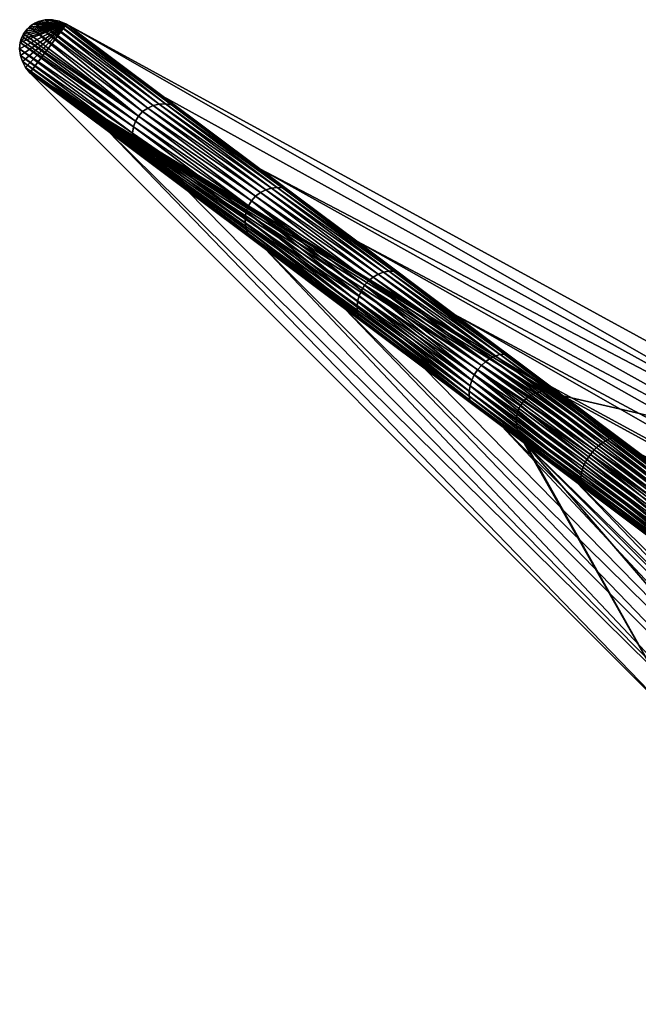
# Model space of a CAD drawing. Header units: millimetres. Extents: x -208 to -25, y 23 to 205.
# Tile 329 of 635: x -190 to -176, y 147 to 169. Entities that reach past the tile are written whole.
import ezdxf

# ---------------------------------------------------------------- set-up
doc = ezdxf.new("R2010")
doc.units = ezdxf.units.MM
doc.header["$LTSCALE"] = 65.185185
for name, color, linetype in [('186', 7, 'CONTINUOUS'), ('232', 7, 'CONTINUOUS'), ('320', 7, 'CONTINUOUS'), ('379', 7, 'CONTINUOUS'), ('382', 7, 'CONTINUOUS'), ('383', 7, 'CONTINUOUS'), ('445', 7, 'CONTINUOUS')]:
    doc.layers.add(name, color=color, linetype=linetype)

msp = doc.modelspace()

# ---------------------------------------------------------------- linework, layer by layer
at = {"layer": '186', "linetype": 'CONTINUOUS'}
msp.add_3dface([(-175.766, 159, 50.715), (-147.757, 144.072, 56.24), (-177.577, 160.357, 56.24), (-175.766, 159, 50.715)], dxfattribs=at)
at = {"layer": '232', "linetype": 'CONTINUOUS'}
for points in [[(-178.202, 160.411, 56.24), (-175.182, 158.225, 47.293), (-178.051, 160.448, 56.24), (-178.202, 160.411, 56.24)], [(-178.051, 160.448, 56.24), (-175.057, 158.253, 47.327), (-177.895, 160.452, 56.24), (-178.051, 160.448, 56.24)], [(-175.182, 158.225, 47.293), (-175.057, 158.253, 47.327), (-178.051, 160.448, 56.24), (-175.182, 158.225, 47.293)], [(-175.057, 158.253, 47.327), (-174.931, 158.259, 47.367), (-177.895, 160.452, 56.24), (-175.057, 158.253, 47.327)], [(-177.895, 160.452, 56.24), (-174.931, 158.259, 47.367), (-177.738, 160.421, 56.24), (-177.895, 160.452, 56.24)], [(-178.545, 160.126, 56.24), (-175.506, 158.022, 47.236), (-178.455, 160.245, 56.24), (-178.545, 160.126, 56.24)], [(-178.455, 160.245, 56.24), (-175.411, 158.108, 47.246), (-178.336, 160.343, 56.24), (-178.455, 160.245, 56.24)], [(-175.506, 158.022, 47.236), (-175.411, 158.108, 47.246), (-178.455, 160.245, 56.24), (-175.506, 158.022, 47.236)], [(-178.336, 160.343, 56.24), (-175.301, 158.177, 47.266), (-178.202, 160.411, 56.24), (-178.336, 160.343, 56.24)], [(-175.411, 158.108, 47.246), (-175.301, 158.177, 47.266), (-178.336, 160.343, 56.24), (-175.411, 158.108, 47.246)], [(-175.301, 158.177, 47.266), (-175.182, 158.225, 47.293), (-178.202, 160.411, 56.24), (-175.301, 158.177, 47.266)], [(-174.697, 158.2, 47.46), (-175.766, 159, 50.715), (-177.738, 160.421, 56.24), (-174.697, 158.2, 47.46)], [(-174.809, 158.241, 47.411), (-174.697, 158.2, 47.46), (-177.738, 160.421, 56.24), (-174.809, 158.241, 47.411)], [(-175.766, 159, 50.715), (-177.577, 160.357, 56.24), (-177.738, 160.421, 56.24), (-175.766, 159, 50.715)], [(-174.931, 158.259, 47.367), (-174.809, 158.241, 47.411), (-177.738, 160.421, 56.24), (-174.931, 158.259, 47.367)], [(-178.606, 159.985, 56.24), (-175.639, 157.804, 47.246), (-178.545, 160.126, 56.24), (-178.606, 159.985, 56.24)], [(-175.639, 157.804, 47.246), (-175.583, 157.92, 47.236), (-178.545, 160.126, 56.24), (-175.639, 157.804, 47.246)], [(-175.583, 157.92, 47.236), (-175.506, 158.022, 47.236), (-178.545, 160.126, 56.24), (-175.583, 157.92, 47.236)], [(-178.634, 159.837, 56.24), (-175.673, 157.68, 47.266), (-178.606, 159.985, 56.24), (-178.634, 159.837, 56.24)], [(-175.686, 157.551, 47.293), (-175.673, 157.68, 47.266), (-178.634, 159.837, 56.24), (-175.686, 157.551, 47.293)], [(-178.628, 159.681, 56.24), (-175.686, 157.551, 47.293), (-178.634, 159.837, 56.24), (-178.628, 159.681, 56.24)], [(-175.673, 157.68, 47.266), (-175.639, 157.804, 47.246), (-178.606, 159.985, 56.24), (-175.673, 157.68, 47.266)], [(-175.678, 157.423, 47.327), (-175.686, 157.551, 47.293), (-178.628, 159.681, 56.24), (-175.678, 157.423, 47.327)], [(-178.588, 159.529, 56.24), (-175.678, 157.423, 47.327), (-178.628, 159.681, 56.24), (-178.588, 159.529, 56.24)], [(-175.648, 157.301, 47.367), (-175.678, 157.423, 47.327), (-178.588, 159.529, 56.24), (-175.648, 157.301, 47.367)], [(-178.514, 159.386, 56.24), (-175.648, 157.301, 47.367), (-178.588, 159.529, 56.24), (-178.514, 159.386, 56.24)], [(-175.597, 157.189, 47.411), (-175.648, 157.301, 47.367), (-178.514, 159.386, 56.24), (-175.597, 157.189, 47.411)], [(-178.407, 159.25, 56.24), (-175.597, 157.189, 47.411), (-178.514, 159.386, 56.24), (-178.407, 159.25, 56.24)], [(-175.525, 157.093, 47.46), (-175.597, 157.189, 47.411), (-178.407, 159.25, 56.24), (-175.525, 157.093, 47.46)]]:
    msp.add_3dface(points, dxfattribs=at)
at = {"layer": '320', "linetype": 'CONTINUOUS'}
for points in [[(-187.878, 166.341, 51.334), (-174.764, 152.779, 56.24), (-189.658, 167.673, 56.24), (-187.878, 166.341, 51.334)], [(-172.921, 151.609, 48.639), (-174.764, 152.779, 56.24), (-187.878, 166.341, 51.334), (-172.921, 151.609, 48.639)], [(-186.097, 165.008, 46.428), (-172.921, 151.609, 48.639), (-187.878, 166.341, 51.334), (-186.097, 165.008, 46.428)], [(-184.316, 163.675, 41.521), (-172.921, 151.609, 48.639), (-186.097, 165.008, 46.428), (-184.316, 163.675, 41.521)], [(-171.077, 150.439, 41.037), (-172.921, 151.609, 48.639), (-184.316, 163.675, 41.521), (-171.077, 150.439, 41.037)], [(-182.525, 162.333, 36.583), (-171.077, 150.439, 41.037), (-184.316, 163.675, 41.521), (-182.525, 162.333, 36.583)], [(-169.234, 149.269, 33.436), (-171.077, 150.439, 41.037), (-182.525, 162.333, 36.583), (-169.234, 149.269, 33.436)], [(-180.725, 160.986, 31.617), (-169.234, 149.269, 33.436), (-182.525, 162.333, 36.583), (-180.725, 160.986, 31.617)], [(-178.958, 159.663, 26.736), (-169.234, 149.269, 33.436), (-180.725, 160.986, 31.617), (-178.958, 159.663, 26.736)], [(-167.39, 148.099, 25.835), (-169.234, 149.269, 33.436), (-178.958, 159.663, 26.736), (-167.39, 148.099, 25.835)], [(-177.263, 158.394, 22.05), (-167.39, 148.099, 25.835), (-178.958, 159.663, 26.736), (-177.263, 158.394, 22.05)], [(-165.547, 146.93, 18.233), (-167.39, 148.099, 25.835), (-177.263, 158.394, 22.05), (-165.547, 146.93, 18.233)], [(-175.633, 157.175, 17.542), (-165.547, 146.93, 18.233), (-177.263, 158.394, 22.05), (-175.633, 157.175, 17.542)]]:
    msp.add_3dface(points, dxfattribs=at)
at = {"layer": '379', "linetype": 'CONTINUOUS'}
for points in [[(-189.892, 168.22, 56.24), (-189.876, 168.069, 56.24), (-188.829, 168.78, 56.24), (-189.892, 168.22, 56.24)], [(-189.877, 168.362, 56.24), (-189.892, 168.22, 56.24), (-188.829, 168.78, 56.24), (-189.877, 168.362, 56.24)], [(-189.862, 168.419, 56.24), (-189.877, 168.362, 56.24), (-188.829, 168.78, 56.24), (-189.862, 168.419, 56.24)], [(-189.876, 168.069, 56.24), (-189.831, 167.928, 56.24), (-188.829, 168.78, 56.24), (-189.876, 168.069, 56.24)], [(-189.833, 168.497, 56.24), (-189.862, 168.419, 56.24), (-188.829, 168.78, 56.24), (-189.833, 168.497, 56.24)], [(-189.802, 168.556, 56.24), (-189.833, 168.497, 56.24), (-188.829, 168.78, 56.24), (-189.802, 168.556, 56.24)], [(-189.831, 167.928, 56.24), (-189.757, 167.797, 56.24), (-188.829, 168.78, 56.24), (-189.831, 167.928, 56.24)], [(-189.762, 168.616, 56.24), (-189.802, 168.556, 56.24), (-188.829, 168.78, 56.24), (-189.762, 168.616, 56.24)], [(-189.715, 168.672, 56.24), (-189.762, 168.616, 56.24), (-188.829, 168.78, 56.24), (-189.715, 168.672, 56.24)], [(-189.757, 167.797, 56.24), (-189.658, 167.673, 56.24), (-188.829, 168.78, 56.24), (-189.757, 167.797, 56.24)], [(-189.667, 168.717, 56.24), (-189.715, 168.672, 56.24), (-188.829, 168.78, 56.24), (-189.667, 168.717, 56.24)], [(-189.6, 168.768, 56.24), (-189.667, 168.717, 56.24), (-188.829, 168.78, 56.24), (-189.6, 168.768, 56.24)], [(-189.658, 167.673, 56.24), (-177.738, 160.421, 56.24), (-188.829, 168.78, 56.24), (-189.658, 167.673, 56.24)], [(-189.551, 168.798, 56.24), (-189.6, 168.768, 56.24), (-188.829, 168.78, 56.24), (-189.551, 168.798, 56.24)], [(-189.467, 168.835, 56.24), (-189.551, 168.798, 56.24), (-188.829, 168.78, 56.24), (-189.467, 168.835, 56.24)], [(-189.315, 168.873, 56.24), (-189.467, 168.835, 56.24), (-188.829, 168.78, 56.24), (-189.315, 168.873, 56.24)], [(-189.156, 168.878, 56.24), (-189.315, 168.873, 56.24), (-188.995, 168.846, 56.24), (-189.156, 168.878, 56.24)], [(-188.995, 168.846, 56.24), (-189.315, 168.873, 56.24), (-188.829, 168.78, 56.24), (-188.995, 168.846, 56.24)], [(-177.738, 160.421, 56.24), (-177.577, 160.357, 56.24), (-188.829, 168.78, 56.24), (-177.738, 160.421, 56.24)], [(-188.829, 168.78, 56.24), (-177.577, 160.357, 56.24), (-170.343, 158.685, 56.24), (-188.829, 168.78, 56.24)], [(-178.514, 159.386, 56.24), (-178.588, 159.529, 56.24), (-189.658, 167.673, 56.24), (-178.514, 159.386, 56.24)], [(-174.764, 152.779, 56.24), (-178.514, 159.386, 56.24), (-189.658, 167.673, 56.24), (-174.764, 152.779, 56.24)], [(-178.588, 159.529, 56.24), (-178.628, 159.681, 56.24), (-189.658, 167.673, 56.24), (-178.588, 159.529, 56.24)], [(-178.628, 159.681, 56.24), (-178.634, 159.837, 56.24), (-189.658, 167.673, 56.24), (-178.628, 159.681, 56.24)], [(-178.634, 159.837, 56.24), (-178.606, 159.985, 56.24), (-189.658, 167.673, 56.24), (-178.634, 159.837, 56.24)], [(-178.606, 159.985, 56.24), (-178.545, 160.126, 56.24), (-189.658, 167.673, 56.24), (-178.606, 159.985, 56.24)], [(-178.545, 160.126, 56.24), (-178.455, 160.245, 56.24), (-189.658, 167.673, 56.24), (-178.545, 160.126, 56.24)], [(-178.455, 160.245, 56.24), (-178.336, 160.343, 56.24), (-189.658, 167.673, 56.24), (-178.455, 160.245, 56.24)], [(-178.336, 160.343, 56.24), (-178.202, 160.411, 56.24), (-189.658, 167.673, 56.24), (-178.336, 160.343, 56.24)], [(-178.202, 160.411, 56.24), (-178.051, 160.448, 56.24), (-189.658, 167.673, 56.24), (-178.202, 160.411, 56.24)], [(-178.051, 160.448, 56.24), (-177.895, 160.452, 56.24), (-189.658, 167.673, 56.24), (-178.051, 160.448, 56.24)], [(-177.895, 160.452, 56.24), (-177.738, 160.421, 56.24), (-189.658, 167.673, 56.24), (-177.895, 160.452, 56.24)], [(-177.577, 160.357, 56.24), (-147.757, 144.072, 56.24), (-170.343, 158.685, 56.24), (-177.577, 160.357, 56.24)], [(-178.407, 159.25, 56.24), (-178.514, 159.386, 56.24), (-174.764, 152.779, 56.24), (-178.407, 159.25, 56.24)], [(-154.382, 135.223, 56.24), (-178.407, 159.25, 56.24), (-160.612, 138.625, 56.24), (-154.382, 135.223, 56.24)], [(-178.407, 159.25, 56.24), (-174.764, 152.779, 56.24), (-160.612, 138.625, 56.24), (-178.407, 159.25, 56.24)]]:
    msp.add_3dface(points, dxfattribs=at)
at = {"layer": '382', "linetype": 'CONTINUOUS'}
for points in [[(-189.762, 168.616, 56.24), (-189.715, 168.672, 56.24), (-189.667, 168.717, 56.24), (-189.762, 168.616, 56.24)], [(-189.762, 168.616, 56.24), (-189.667, 168.717, 56.24), (-187.196, 166.695, 49.174), (-189.762, 168.616, 56.24)], [(-189.667, 168.717, 56.24), (-189.6, 168.768, 56.24), (-189.551, 168.798, 56.24), (-189.667, 168.717, 56.24)], [(-189.667, 168.717, 56.24), (-189.551, 168.798, 56.24), (-187.103, 166.795, 49.18), (-189.667, 168.717, 56.24)], [(-189.667, 168.717, 56.24), (-187.103, 166.795, 49.18), (-187.196, 166.695, 49.174), (-189.667, 168.717, 56.24)], [(-189.551, 168.798, 56.24), (-189.467, 168.835, 56.24), (-186.989, 166.875, 49.193), (-189.551, 168.798, 56.24)], [(-189.551, 168.798, 56.24), (-186.989, 166.875, 49.193), (-187.103, 166.795, 49.18), (-189.551, 168.798, 56.24)], [(-189.467, 168.835, 56.24), (-189.315, 168.873, 56.24), (-186.861, 166.932, 49.212), (-189.467, 168.835, 56.24)], [(-189.467, 168.835, 56.24), (-186.861, 166.932, 49.212), (-186.989, 166.875, 49.193), (-189.467, 168.835, 56.24)], [(-189.315, 168.873, 56.24), (-189.156, 168.878, 56.24), (-186.725, 166.965, 49.236), (-189.315, 168.873, 56.24)], [(-189.315, 168.873, 56.24), (-186.725, 166.965, 49.236), (-186.861, 166.932, 49.212), (-189.315, 168.873, 56.24)], [(-189.156, 168.878, 56.24), (-188.995, 168.846, 56.24), (-186.586, 166.972, 49.265), (-189.156, 168.878, 56.24)], [(-189.156, 168.878, 56.24), (-186.586, 166.972, 49.265), (-186.725, 166.965, 49.236), (-189.156, 168.878, 56.24)], [(-188.995, 168.846, 56.24), (-188.829, 168.78, 56.24), (-186.639, 167.14, 50.202), (-188.995, 168.846, 56.24)], [(-186.45, 166.952, 49.301), (-188.995, 168.846, 56.24), (-186.639, 167.14, 50.202), (-186.45, 166.952, 49.301)], [(-188.995, 168.846, 56.24), (-186.45, 166.952, 49.301), (-186.586, 166.972, 49.265), (-188.995, 168.846, 56.24)], [(-189.862, 168.419, 56.24), (-189.833, 168.497, 56.24), (-187.267, 166.577, 49.18), (-189.862, 168.419, 56.24)], [(-189.833, 168.497, 56.24), (-189.802, 168.556, 56.24), (-187.196, 166.695, 49.174), (-189.833, 168.497, 56.24)], [(-189.833, 168.497, 56.24), (-187.196, 166.695, 49.174), (-187.267, 166.577, 49.18), (-189.833, 168.497, 56.24)], [(-189.802, 168.556, 56.24), (-189.762, 168.616, 56.24), (-187.196, 166.695, 49.174), (-189.802, 168.556, 56.24)], [(-189.892, 168.22, 56.24), (-189.877, 168.362, 56.24), (-187.311, 166.446, 49.192), (-189.892, 168.22, 56.24)], [(-189.877, 168.362, 56.24), (-189.862, 168.419, 56.24), (-187.267, 166.577, 49.18), (-189.877, 168.362, 56.24)], [(-189.877, 168.362, 56.24), (-187.267, 166.577, 49.18), (-187.311, 166.446, 49.192), (-189.877, 168.362, 56.24)], [(-189.876, 168.069, 56.24), (-189.892, 168.22, 56.24), (-187.33, 166.307, 49.211), (-189.876, 168.069, 56.24)], [(-189.892, 168.22, 56.24), (-187.311, 166.446, 49.192), (-187.33, 166.307, 49.211), (-189.892, 168.22, 56.24)], [(-189.831, 167.928, 56.24), (-189.876, 168.069, 56.24), (-187.323, 166.167, 49.235), (-189.831, 167.928, 56.24)], [(-189.876, 168.069, 56.24), (-187.33, 166.307, 49.211), (-187.323, 166.167, 49.235), (-189.876, 168.069, 56.24)], [(-189.757, 167.797, 56.24), (-189.831, 167.928, 56.24), (-187.291, 166.031, 49.265), (-189.757, 167.797, 56.24)], [(-189.831, 167.928, 56.24), (-187.323, 166.167, 49.235), (-187.291, 166.031, 49.265), (-189.831, 167.928, 56.24)], [(-189.658, 167.673, 56.24), (-189.757, 167.797, 56.24), (-187.235, 165.907, 49.301), (-189.658, 167.673, 56.24)], [(-189.757, 167.797, 56.24), (-187.291, 166.031, 49.265), (-187.235, 165.907, 49.301), (-189.757, 167.797, 56.24)], [(-187.878, 166.341, 51.334), (-189.658, 167.673, 56.24), (-187.235, 165.907, 49.301), (-187.878, 166.341, 51.334)], [(-184.447, 165.499, 44.163), (-186.45, 166.952, 49.301), (-186.639, 167.14, 50.202), (-184.447, 165.499, 44.163)], [(-186.861, 166.932, 49.212), (-184.31, 165.022, 42.18), (-186.989, 166.875, 49.193), (-186.861, 166.932, 49.212)], [(-186.725, 166.965, 49.236), (-184.182, 165.061, 42.229), (-186.861, 166.932, 49.212), (-186.725, 166.965, 49.236)], [(-186.861, 166.932, 49.212), (-184.182, 165.061, 42.229), (-184.31, 165.022, 42.18), (-186.861, 166.932, 49.212)], [(-186.586, 166.972, 49.265), (-184.054, 165.076, 42.289), (-186.725, 166.965, 49.236), (-186.586, 166.972, 49.265)], [(-186.725, 166.965, 49.236), (-184.054, 165.076, 42.289), (-184.182, 165.061, 42.229), (-186.725, 166.965, 49.236)], [(-186.45, 166.952, 49.301), (-183.931, 165.067, 42.36), (-186.586, 166.972, 49.265), (-186.45, 166.952, 49.301)], [(-186.586, 166.972, 49.265), (-183.931, 165.067, 42.36), (-184.054, 165.076, 42.289), (-186.586, 166.972, 49.265)], [(-183.931, 165.067, 42.36), (-186.45, 166.952, 49.301), (-184.447, 165.499, 44.163), (-183.931, 165.067, 42.36)], [(-187.196, 166.695, 49.174), (-184.633, 164.776, 42.11), (-187.267, 166.577, 49.18), (-187.196, 166.695, 49.174)], [(-187.103, 166.795, 49.18), (-184.541, 164.877, 42.119), (-187.196, 166.695, 49.174), (-187.103, 166.795, 49.18)], [(-187.196, 166.695, 49.174), (-184.541, 164.877, 42.119), (-184.633, 164.776, 42.11), (-187.196, 166.695, 49.174)], [(-186.989, 166.875, 49.193), (-184.431, 164.96, 42.144), (-187.103, 166.795, 49.18), (-186.989, 166.875, 49.193)], [(-187.103, 166.795, 49.18), (-184.431, 164.96, 42.144), (-184.541, 164.877, 42.119), (-187.103, 166.795, 49.18)], [(-186.989, 166.875, 49.193), (-184.31, 165.022, 42.18), (-184.431, 164.96, 42.144), (-186.989, 166.875, 49.193)], [(-187.267, 166.577, 49.18), (-184.704, 164.659, 42.12), (-187.311, 166.446, 49.192), (-187.267, 166.577, 49.18)], [(-187.267, 166.577, 49.18), (-184.633, 164.776, 42.11), (-184.704, 164.659, 42.12), (-187.267, 166.577, 49.18)], [(-186.097, 165.008, 46.428), (-187.878, 166.341, 51.334), (-187.235, 165.907, 49.301), (-186.097, 165.008, 46.428)], [(-187.311, 166.446, 49.192), (-184.753, 164.531, 42.143), (-187.33, 166.307, 49.211), (-187.311, 166.446, 49.192)], [(-187.33, 166.307, 49.211), (-184.753, 164.531, 42.143), (-184.778, 164.397, 42.18), (-187.33, 166.307, 49.211)], [(-187.33, 166.307, 49.211), (-184.778, 164.397, 42.18), (-187.323, 166.167, 49.235), (-187.33, 166.307, 49.211)], [(-187.311, 166.446, 49.192), (-184.704, 164.659, 42.12), (-184.753, 164.531, 42.143), (-187.311, 166.446, 49.192)], [(-187.323, 166.167, 49.235), (-184.778, 164.397, 42.18), (-184.78, 164.264, 42.228), (-187.323, 166.167, 49.235)], [(-187.323, 166.167, 49.235), (-184.78, 164.264, 42.228), (-187.291, 166.031, 49.265), (-187.323, 166.167, 49.235)], [(-187.291, 166.031, 49.265), (-184.78, 164.264, 42.228), (-184.759, 164.136, 42.288), (-187.291, 166.031, 49.265)], [(-187.291, 166.031, 49.265), (-184.759, 164.136, 42.288), (-187.235, 165.907, 49.301), (-187.291, 166.031, 49.265)], [(-186.097, 165.008, 46.428), (-187.235, 165.907, 49.301), (-184.716, 164.021, 42.359), (-186.097, 165.008, 46.428)], [(-187.235, 165.907, 49.301), (-184.759, 164.136, 42.288), (-184.716, 164.021, 42.359), (-187.235, 165.907, 49.301)], [(-182.25, 163.855, 38.11), (-183.931, 165.067, 42.36), (-184.447, 165.499, 44.163), (-182.25, 163.855, 38.11)], [(-184.316, 163.675, 41.521), (-186.097, 165.008, 46.428), (-184.716, 164.021, 42.359), (-184.316, 163.675, 41.521)], [(-184.431, 164.96, 42.144), (-181.875, 163.046, 35.094), (-184.541, 164.877, 42.119), (-184.431, 164.96, 42.144)], [(-184.31, 165.022, 42.18), (-181.76, 163.112, 35.149), (-184.431, 164.96, 42.144), (-184.31, 165.022, 42.18)], [(-184.431, 164.96, 42.144), (-181.76, 163.112, 35.149), (-181.875, 163.046, 35.094), (-184.431, 164.96, 42.144)], [(-184.182, 165.061, 42.229), (-181.641, 163.158, 35.221), (-184.31, 165.022, 42.18), (-184.182, 165.061, 42.229)], [(-184.31, 165.022, 42.18), (-181.641, 163.158, 35.221), (-181.76, 163.112, 35.149), (-184.31, 165.022, 42.18)], [(-184.054, 165.076, 42.289), (-181.524, 163.182, 35.311), (-184.182, 165.061, 42.229), (-184.054, 165.076, 42.289)], [(-184.182, 165.061, 42.229), (-181.524, 163.182, 35.311), (-181.641, 163.158, 35.221), (-184.182, 165.061, 42.229)], [(-183.931, 165.067, 42.36), (-181.414, 163.182, 35.418), (-184.054, 165.076, 42.289), (-183.931, 165.067, 42.36)], [(-184.054, 165.076, 42.289), (-181.414, 163.182, 35.418), (-181.524, 163.182, 35.311), (-184.054, 165.076, 42.289)], [(-181.414, 163.182, 35.418), (-183.931, 165.067, 42.36), (-182.25, 163.855, 38.11), (-181.414, 163.182, 35.418)], [(-184.704, 164.659, 42.12), (-184.633, 164.776, 42.11), (-182.144, 162.742, 35.059), (-184.704, 164.659, 42.12)], [(-184.541, 164.877, 42.119), (-181.98, 162.96, 35.058), (-184.633, 164.776, 42.11), (-184.541, 164.877, 42.119)], [(-184.633, 164.776, 42.11), (-181.98, 162.96, 35.058), (-182.07, 162.858, 35.044), (-184.633, 164.776, 42.11)], [(-184.633, 164.776, 42.11), (-182.07, 162.858, 35.044), (-182.144, 162.742, 35.059), (-184.633, 164.776, 42.11)], [(-184.541, 164.877, 42.119), (-181.875, 163.046, 35.094), (-181.98, 162.96, 35.058), (-184.541, 164.877, 42.119)], [(-184.778, 164.397, 42.18), (-184.753, 164.531, 42.143), (-182.228, 162.488, 35.148), (-184.778, 164.397, 42.18)], [(-184.753, 164.531, 42.143), (-184.704, 164.659, 42.12), (-182.196, 162.617, 35.093), (-184.753, 164.531, 42.143)], [(-184.753, 164.531, 42.143), (-182.196, 162.617, 35.093), (-182.228, 162.488, 35.148), (-184.753, 164.531, 42.143)], [(-184.704, 164.659, 42.12), (-182.144, 162.742, 35.059), (-182.196, 162.617, 35.093), (-184.704, 164.659, 42.12)], [(-184.78, 164.264, 42.228), (-184.778, 164.397, 42.18), (-182.239, 162.361, 35.22), (-184.78, 164.264, 42.228)], [(-184.78, 164.264, 42.228), (-182.239, 162.361, 35.22), (-182.229, 162.242, 35.31), (-184.78, 164.264, 42.228)], [(-184.759, 164.136, 42.288), (-184.78, 164.264, 42.228), (-182.229, 162.242, 35.31), (-184.759, 164.136, 42.288)], [(-184.778, 164.397, 42.18), (-182.228, 162.488, 35.148), (-182.239, 162.361, 35.22), (-184.778, 164.397, 42.18)], [(-184.759, 164.136, 42.288), (-182.229, 162.242, 35.31), (-182.199, 162.137, 35.417), (-184.759, 164.136, 42.288)], [(-184.716, 164.021, 42.359), (-184.759, 164.136, 42.288), (-182.199, 162.137, 35.417), (-184.716, 164.021, 42.359)], [(-184.316, 163.675, 41.521), (-184.716, 164.021, 42.359), (-182.199, 162.137, 35.417), (-184.316, 163.675, 41.521)], [(-180.035, 162.196, 31.997), (-181.414, 163.182, 35.418), (-182.25, 163.855, 38.11), (-180.035, 162.196, 31.997)], [(-182.525, 162.333, 36.583), (-184.316, 163.675, 41.521), (-182.199, 162.137, 35.417), (-182.525, 162.333, 36.583)], [(-181.641, 163.158, 35.221), (-179.102, 161.257, 28.213), (-181.76, 163.112, 35.149), (-181.641, 163.158, 35.221)], [(-181.524, 163.182, 35.311), (-178.996, 161.289, 28.332), (-181.641, 163.158, 35.221), (-181.524, 163.182, 35.311)], [(-181.641, 163.158, 35.221), (-178.996, 161.289, 28.332), (-179.102, 161.257, 28.213), (-181.641, 163.158, 35.221)], [(-181.414, 163.182, 35.418), (-178.899, 161.299, 28.475), (-181.524, 163.182, 35.311), (-181.414, 163.182, 35.418)], [(-181.524, 163.182, 35.311), (-178.899, 161.299, 28.475), (-178.996, 161.289, 28.332), (-181.524, 163.182, 35.311)], [(-178.899, 161.299, 28.475), (-181.414, 163.182, 35.418), (-180.035, 162.196, 31.997), (-178.899, 161.299, 28.475)], [(-181.98, 162.96, 35.058), (-179.421, 161.044, 27.996), (-182.07, 162.858, 35.044), (-181.98, 162.96, 35.058)], [(-181.875, 163.046, 35.094), (-179.32, 161.133, 28.043), (-181.98, 162.96, 35.058), (-181.875, 163.046, 35.094)], [(-181.98, 162.96, 35.058), (-179.32, 161.133, 28.043), (-179.421, 161.044, 27.996), (-181.98, 162.96, 35.058)], [(-181.76, 163.112, 35.149), (-179.212, 161.205, 28.116), (-181.875, 163.046, 35.094), (-181.76, 163.112, 35.149)], [(-181.875, 163.046, 35.094), (-179.212, 161.205, 28.116), (-179.32, 161.133, 28.043), (-181.875, 163.046, 35.094)], [(-181.76, 163.112, 35.149), (-179.102, 161.257, 28.213), (-179.212, 161.205, 28.116), (-181.76, 163.112, 35.149)], [(-182.196, 162.617, 35.093), (-182.144, 162.742, 35.059), (-179.641, 160.705, 28.042), (-182.196, 162.617, 35.093)], [(-182.144, 162.742, 35.059), (-182.07, 162.858, 35.044), (-179.585, 160.827, 27.997), (-182.144, 162.742, 35.059)], [(-182.144, 162.742, 35.059), (-179.585, 160.827, 27.997), (-179.641, 160.705, 28.042), (-182.144, 162.742, 35.059)], [(-182.07, 162.858, 35.044), (-179.421, 161.044, 27.996), (-179.51, 160.941, 27.977), (-182.07, 162.858, 35.044)], [(-182.07, 162.858, 35.044), (-179.51, 160.941, 27.977), (-179.585, 160.827, 27.997), (-182.07, 162.858, 35.044)], [(-182.239, 162.361, 35.22), (-182.228, 162.488, 35.148), (-179.7, 160.461, 28.211), (-182.239, 162.361, 35.22)], [(-182.228, 162.488, 35.148), (-182.196, 162.617, 35.093), (-179.68, 160.581, 28.115), (-182.228, 162.488, 35.148)], [(-182.228, 162.488, 35.148), (-179.68, 160.581, 28.115), (-179.7, 160.461, 28.211), (-182.228, 162.488, 35.148)], [(-182.196, 162.617, 35.093), (-179.641, 160.705, 28.042), (-179.68, 160.581, 28.115), (-182.196, 162.617, 35.093)], [(-180.725, 160.986, 31.617), (-182.525, 162.333, 36.583), (-182.199, 162.137, 35.417), (-180.725, 160.986, 31.617)], [(-182.239, 162.361, 35.22), (-179.7, 160.461, 28.211), (-179.7, 160.349, 28.331), (-182.239, 162.361, 35.22)], [(-182.229, 162.242, 35.31), (-182.239, 162.361, 35.22), (-179.7, 160.349, 28.331), (-182.229, 162.242, 35.31)], [(-182.229, 162.242, 35.31), (-179.7, 160.349, 28.331), (-179.683, 160.254, 28.474), (-182.229, 162.242, 35.31)], [(-182.199, 162.137, 35.417), (-182.229, 162.242, 35.31), (-179.683, 160.254, 28.474), (-182.199, 162.137, 35.417)], [(-180.725, 160.986, 31.617), (-182.199, 162.137, 35.417), (-179.683, 160.254, 28.474), (-180.725, 160.986, 31.617)], [(-177.863, 160.57, 26), (-178.899, 161.299, 28.475), (-180.035, 162.196, 31.997), (-177.863, 160.57, 26)], [(-179.32, 161.133, 28.043), (-176.768, 159.222, 20.991), (-179.421, 161.044, 27.996), (-179.32, 161.133, 28.043)], [(-179.212, 161.205, 28.116), (-176.666, 159.298, 21.081), (-179.32, 161.133, 28.043), (-179.212, 161.205, 28.116)], [(-179.32, 161.133, 28.043), (-176.666, 159.298, 21.081), (-176.768, 159.222, 20.991), (-179.32, 161.133, 28.043)], [(-179.102, 161.257, 28.213), (-176.565, 159.358, 21.203), (-179.212, 161.205, 28.116), (-179.102, 161.257, 28.213)], [(-179.212, 161.205, 28.116), (-176.565, 159.358, 21.203), (-176.666, 159.298, 21.081), (-179.212, 161.205, 28.116)], [(-178.996, 161.289, 28.332), (-176.47, 159.398, 21.352), (-179.102, 161.257, 28.213), (-178.996, 161.289, 28.332)], [(-179.102, 161.257, 28.213), (-176.47, 159.398, 21.352), (-176.565, 159.358, 21.203), (-179.102, 161.257, 28.213)], [(-178.899, 161.299, 28.475), (-176.386, 159.417, 21.531), (-178.996, 161.289, 28.332), (-178.899, 161.299, 28.475)], [(-178.996, 161.289, 28.332), (-176.386, 159.417, 21.531), (-176.47, 159.398, 21.352), (-178.996, 161.289, 28.332)], [(-176.386, 159.417, 21.531), (-178.899, 161.299, 28.475), (-177.863, 160.57, 26), (-176.386, 159.417, 21.531)], [(-178.958, 159.663, 26.736), (-180.725, 160.986, 31.617), (-179.683, 160.254, 28.474), (-178.958, 159.663, 26.736)], [(-179.585, 160.827, 27.997), (-179.51, 160.941, 27.977), (-177.028, 158.913, 20.934), (-179.585, 160.827, 27.997)], [(-179.421, 161.044, 27.996), (-176.865, 159.13, 20.933), (-179.51, 160.941, 27.977), (-179.421, 161.044, 27.996)], [(-179.51, 160.941, 27.977), (-176.865, 159.13, 20.933), (-176.951, 159.025, 20.91), (-179.51, 160.941, 27.977)], [(-179.51, 160.941, 27.977), (-176.951, 159.025, 20.91), (-177.028, 158.913, 20.934), (-179.51, 160.941, 27.977)], [(-179.421, 161.044, 27.996), (-176.768, 159.222, 20.991), (-176.865, 159.13, 20.933), (-179.421, 161.044, 27.996)], [(-179.68, 160.581, 28.115), (-179.641, 160.705, 28.042), (-177.134, 158.675, 21.08), (-179.68, 160.581, 28.115)], [(-179.641, 160.705, 28.042), (-179.585, 160.827, 27.997), (-177.089, 158.794, 20.99), (-179.641, 160.705, 28.042)], [(-179.641, 160.705, 28.042), (-177.089, 158.794, 20.99), (-177.134, 158.675, 21.08), (-179.641, 160.705, 28.042)], [(-179.585, 160.827, 27.997), (-177.028, 158.913, 20.934), (-177.089, 158.794, 20.99), (-179.585, 160.827, 27.997)], [(-179.7, 160.461, 28.211), (-179.68, 160.581, 28.115), (-177.162, 158.561, 21.201), (-179.7, 160.461, 28.211)], [(-179.7, 160.461, 28.211), (-177.162, 158.561, 21.201), (-177.174, 158.458, 21.35), (-179.7, 160.461, 28.211)], [(-179.7, 160.349, 28.331), (-179.7, 160.461, 28.211), (-177.174, 158.458, 21.35), (-179.7, 160.349, 28.331)], [(-179.68, 160.581, 28.115), (-177.134, 158.675, 21.08), (-177.162, 158.561, 21.201), (-179.68, 160.581, 28.115)], [(-175.802, 159.027, 20.301), (-176.386, 159.417, 21.531), (-177.863, 160.57, 26), (-175.802, 159.027, 20.301)], [(-179.7, 160.349, 28.331), (-177.174, 158.458, 21.35), (-177.17, 158.372, 21.529), (-179.7, 160.349, 28.331)], [(-179.683, 160.254, 28.474), (-179.7, 160.349, 28.331), (-177.17, 158.372, 21.529), (-179.683, 160.254, 28.474)], [(-178.958, 159.663, 26.736), (-179.683, 160.254, 28.474), (-177.17, 158.372, 21.529), (-178.958, 159.663, 26.736)], [(-177.263, 158.394, 22.05), (-178.958, 159.663, 26.736), (-177.17, 158.372, 21.529), (-177.263, 158.394, 22.05)], [(-176.565, 159.358, 21.203), (-174.031, 157.46, 14.192), (-176.666, 159.298, 21.081), (-176.565, 159.358, 21.203)], [(-176.47, 159.398, 21.352), (-173.946, 157.508, 14.371), (-176.565, 159.358, 21.203), (-176.47, 159.398, 21.352)], [(-176.565, 159.358, 21.203), (-173.946, 157.508, 14.371), (-174.031, 157.46, 14.192), (-176.565, 159.358, 21.203)], [(-176.386, 159.417, 21.531), (-173.876, 157.537, 14.586), (-176.47, 159.398, 21.352), (-176.386, 159.417, 21.531)], [(-176.47, 159.398, 21.352), (-173.876, 157.537, 14.586), (-173.946, 157.508, 14.371), (-176.47, 159.398, 21.352)], [(-173.876, 157.537, 14.586), (-176.386, 159.417, 21.531), (-173.817, 157.54, 14.806), (-173.876, 157.537, 14.586)], [(-173.817, 157.54, 14.806), (-176.386, 159.417, 21.531), (-175.802, 159.027, 20.301), (-173.817, 157.54, 14.806)], [(-176.865, 159.13, 20.933), (-174.311, 157.218, 13.868), (-176.951, 159.025, 20.91), (-176.865, 159.13, 20.933)], [(-176.768, 159.222, 20.991), (-174.218, 157.313, 13.937), (-176.865, 159.13, 20.933), (-176.768, 159.222, 20.991)], [(-176.865, 159.13, 20.933), (-174.218, 157.313, 13.937), (-174.311, 157.218, 13.868), (-176.865, 159.13, 20.933)], [(-176.666, 159.298, 21.081), (-174.123, 157.394, 14.046), (-176.768, 159.222, 20.991), (-176.666, 159.298, 21.081)], [(-176.768, 159.222, 20.991), (-174.123, 157.394, 14.046), (-174.218, 157.313, 13.937), (-176.768, 159.222, 20.991)], [(-176.666, 159.298, 21.081), (-174.031, 157.46, 14.192), (-174.123, 157.394, 14.046), (-176.666, 159.298, 21.081)], [(-177.089, 158.794, 20.99), (-177.028, 158.913, 20.934), (-174.538, 156.885, 13.936), (-177.089, 158.794, 20.99)], [(-177.028, 158.913, 20.934), (-176.951, 159.025, 20.91), (-174.474, 157.001, 13.869), (-177.028, 158.913, 20.934)], [(-177.028, 158.913, 20.934), (-174.474, 157.001, 13.869), (-174.538, 156.885, 13.936), (-177.028, 158.913, 20.934)], [(-176.951, 159.025, 20.91), (-174.311, 157.218, 13.868), (-174.396, 157.112, 13.841), (-176.951, 159.025, 20.91)], [(-176.951, 159.025, 20.91), (-174.396, 157.112, 13.841), (-174.474, 157.001, 13.869), (-176.951, 159.025, 20.91)], [(-177.162, 158.561, 21.201), (-177.134, 158.675, 21.08), (-174.627, 156.664, 14.19), (-177.162, 158.561, 21.201)], [(-177.134, 158.675, 21.08), (-177.089, 158.794, 20.99), (-174.59, 156.771, 14.045), (-177.134, 158.675, 21.08)], [(-177.134, 158.675, 21.08), (-174.59, 156.771, 14.045), (-174.627, 156.664, 14.19), (-177.134, 158.675, 21.08)], [(-177.089, 158.794, 20.99), (-174.538, 156.885, 13.936), (-174.59, 156.771, 14.045), (-177.089, 158.794, 20.99)], [(-177.174, 158.458, 21.35), (-177.162, 158.561, 21.201), (-174.65, 156.569, 14.369), (-177.174, 158.458, 21.35)], [(-177.174, 158.458, 21.35), (-174.65, 156.569, 14.369), (-174.659, 156.493, 14.583), (-177.174, 158.458, 21.35)], [(-177.17, 158.372, 21.529), (-177.174, 158.458, 21.35), (-174.659, 156.493, 14.583), (-177.17, 158.372, 21.529)], [(-177.162, 158.561, 21.201), (-174.627, 156.664, 14.19), (-174.65, 156.569, 14.369), (-177.162, 158.561, 21.201)], [(-175.633, 157.175, 17.542), (-177.263, 158.394, 22.05), (-177.17, 158.372, 21.529), (-175.633, 157.175, 17.542)], [(-175.633, 157.175, 17.542), (-177.17, 158.372, 21.529), (-174.659, 156.493, 14.583), (-175.633, 157.175, 17.542)]]:
    msp.add_3dface(points, dxfattribs=at)
at = {"layer": '383', "linetype": 'CONTINUOUS'}
for points in [[(-188.829, 168.78, 56.24), (-170.343, 158.685, 56.24), (-168.702, 157.246, 48.64), (-188.829, 168.78, 56.24)], [(-186.639, 167.14, 50.202), (-188.829, 168.78, 56.24), (-168.702, 157.246, 48.64), (-186.639, 167.14, 50.202)], [(-184.447, 165.499, 44.163), (-186.639, 167.14, 50.202), (-168.702, 157.246, 48.64), (-184.447, 165.499, 44.163)], [(-182.25, 163.855, 38.11), (-184.447, 165.499, 44.163), (-167.06, 155.807, 41.04), (-182.25, 163.855, 38.11)], [(-184.447, 165.499, 44.163), (-168.702, 157.246, 48.64), (-167.06, 155.807, 41.04), (-184.447, 165.499, 44.163)], [(-180.035, 162.196, 31.997), (-182.25, 163.855, 38.11), (-165.419, 154.367, 33.439), (-180.035, 162.196, 31.997)], [(-182.25, 163.855, 38.11), (-167.06, 155.807, 41.04), (-165.419, 154.367, 33.439), (-182.25, 163.855, 38.11)], [(-177.863, 160.57, 26), (-180.035, 162.196, 31.997), (-163.777, 152.928, 25.839), (-177.863, 160.57, 26)], [(-180.035, 162.196, 31.997), (-165.419, 154.367, 33.439), (-163.777, 152.928, 25.839), (-180.035, 162.196, 31.997)], [(-175.802, 159.027, 20.301), (-177.863, 160.57, 26), (-163.777, 152.928, 25.839), (-175.802, 159.027, 20.301)]]:
    msp.add_3dface(points, dxfattribs=at)
at = {"layer": '445', "linetype": 'CONTINUOUS'}
for points in [[(-154.382, 135.223, 56.24), (-152.868, 134.396, 47.587), (-178.407, 159.25, 56.24), (-154.382, 135.223, 56.24)], [(-152.868, 134.396, 47.587), (-175.525, 157.093, 47.46), (-178.407, 159.25, 56.24), (-152.868, 134.396, 47.587)]]:
    msp.add_3dface(points, dxfattribs=at)

doc.saveas('drawing.dxf')
